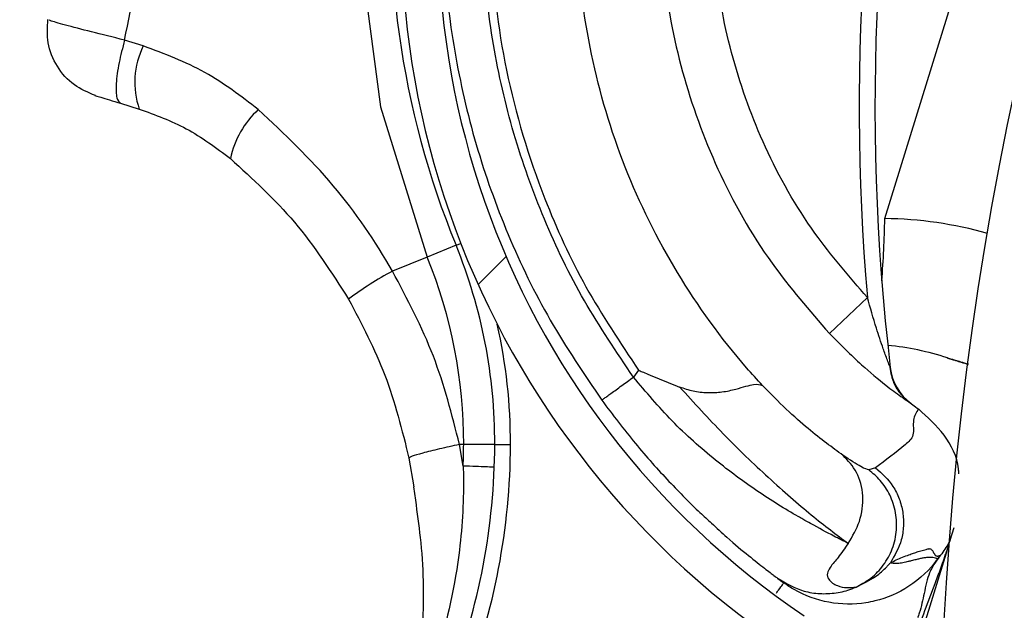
# Model space of a CAD drawing. Header units: inches. Extents: x 170 to 284, y 215 to 248.
# Tile 673 of 1056: x 210.8373 to 210.9017, y 244.5244 to 244.563. Entities that reach past the tile are written whole.
import ezdxf

# ---------------------------------------------------------------- set-up
doc = ezdxf.new("R2010")
doc.units = ezdxf.units.IN
doc.header["$LTSCALE"] = 0.25
doc.header["$MEASUREMENT"] = 0
doc.layers.add('LH FRONT OF HOOD', color=7, linetype='Continuous')
pattern_1 = [(45, (200.7563139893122, 238.187647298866), (-0.03026527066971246, 0.03026527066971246), [])]

msp = doc.modelspace()

# ---------------------------------------------------------------- hatches: boundary and pattern name
at = {"layer": 'LH FRONT OF HOOD'}
h = msp.add_hatch(dxfattribs=at)
h.set_pattern_fill('ANSI31', color=256, scale=0.34241245, angle=2.8e-322, style=0)
h.set_pattern_definition([(45, (200.7896657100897, 238.187647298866), (-0.03026527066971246, 0.03026527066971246), [])])
edge = h.paths.add_edge_path(flags=0)
edge.add_arc((211.0763061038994, 244.0798696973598), 0.021400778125, 89.9999999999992, 390.52248781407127, ccw=False)
edge.add_line((211.0763061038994, 244.1012704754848), (211.1490687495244, 244.1012704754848))
edge.add_arc((211.1490687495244, 244.5121654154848), 0.4108949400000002, 270, 450.0000000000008)
edge.add_line((211.1490687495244, 244.9230603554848), (210.6654111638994, 244.9230603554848))
edge.add_arc((210.6654111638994, 244.9273405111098), 0.004280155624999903, 180.0000000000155, 269.9999999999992, ccw=False)
edge.add_line((210.6611310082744, 244.9273405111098), (210.6611310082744, 244.9701420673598))
edge.add_arc((210.6654111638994, 244.9701420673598), 0.004280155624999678, 360, 540, ccw=False)
edge.add_line((210.6696913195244, 244.9701420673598), (210.6696913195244, 244.9273405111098))
edge.add_line((210.6696913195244, 244.9273405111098), (210.6664589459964, 244.9273405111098))
edge.add_line((210.6664589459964, 244.9273405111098), (210.6664589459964, 244.9701420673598))
edge.add_arc((210.6654111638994, 244.9701420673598), 0.001047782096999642, 360, 540.0000000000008)
edge.add_line((210.6643633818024, 244.9701420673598), (210.6643633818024, 244.9273405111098))
edge.add_arc((210.6654111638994, 244.9273405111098), 0.001047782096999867, 180, 270)
edge.add_line((210.6654111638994, 244.9262927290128), (211.1490687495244, 244.9262927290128))
edge.add_arc((211.1490687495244, 244.5121654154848), 0.4141273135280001, 269.9999999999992, 450, ccw=False)
edge.add_line((211.1490687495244, 244.0980381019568), (211.0763061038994, 244.0980381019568))
edge.add_arc((211.0763061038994, 244.0798696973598), 0.018168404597, 450.0000000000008, 750.5224878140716)
edge.add_arc((211.0910543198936, 244.0885648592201), 0.001047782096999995, 390.5224878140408, 495.0000000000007)
edge.add_line((211.0903134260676, 244.0893057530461), (211.0816182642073, 244.0806105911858))
edge.add_line((211.0816182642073, 244.0806105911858), (211.0793326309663, 244.0828962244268))
edge.add_line((211.0793326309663, 244.0828962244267), (211.0880277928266, 244.091591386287))
edge.add_arc((211.0910543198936, 244.0885648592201), 0.004280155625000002, 390.522487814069, 495.0000000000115, ccw=False)
h = msp.add_hatch(dxfattribs=at)
h.set_pattern_fill('ANSI31', color=256, scale=0.34241245, style=0)
h.set_pattern_definition(pattern_1)
edge = h.paths.add_edge_path(flags=0)
edge.add_line((211.1157170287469, 244.9187801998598), (210.7733045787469, 244.9187801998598))
edge.add_line((210.7733045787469, 244.9187801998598), (210.7733045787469, 244.9230603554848))
edge.add_line((210.7733045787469, 244.9230603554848), (211.1157170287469, 244.9230603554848))
edge.add_arc((211.1157170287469, 244.5121654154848), 0.4108949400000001, 269.9999999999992, 450, ccw=False)
edge.add_line((211.1157170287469, 244.1012704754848), (211.0429543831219, 244.1012704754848))
edge.add_line((211.0429543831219, 244.1012704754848), (211.0429543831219, 244.1055506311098))
edge.add_line((211.0429543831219, 244.1055506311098), (211.1157170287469, 244.1055506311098))
edge.add_arc((211.1157170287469, 244.5121654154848), 0.406614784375, 270, 450.0000000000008)
h = msp.add_hatch(dxfattribs=at)
h.set_pattern_fill('ANSI32', color=256, scale=0.34241245, angle=2.8e-322, style=0)
h.set_pattern_definition([(45, (200.7563139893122, 238.187647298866), (-0.09079581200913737, 0.09079581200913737), []), (45, (200.8168445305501, 238.187647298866), (-0.09079581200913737, 0.09079581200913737), [])])
edge = h.paths.add_edge_path(flags=0)
edge.add_arc((211.115717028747, 244.5121654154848), 0.2182879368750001, 180, 540, ccw=False)
edge = h.paths.add_edge_path(flags=0)
edge.add_arc((211.115717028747, 244.5121654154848), 0.2097276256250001, 180, 540, ccw=False)
h = msp.add_hatch(dxfattribs=at)
h.set_pattern_fill('ANSI31', color=256, scale=0.34241245, angle=2.8e-322, style=0)
h.set_pattern_definition(pattern_1)
edge = h.paths.add_edge_path(flags=0)
edge.add_arc((210.8674690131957, 244.4906628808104), 0.001712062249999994, 432.8696093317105, 455.0800296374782)
edge.add_line((210.8673174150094, 244.4923682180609), (210.8671036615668, 244.494772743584))
edge.add_arc((210.8674690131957, 244.4906628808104), 0.004126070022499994, 432.8696093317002, 455.08002963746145, ccw=False)
edge.add_arc((210.8648467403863, 244.4821551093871), 0.01302879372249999, 384.3457767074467, 432.8696093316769, ccw=False)
edge.add_arc((210.8598613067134, 244.4803952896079), 0.01830194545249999, 342.8696093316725, 382.9309823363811, ccw=False)
edge.add_arc((210.8661112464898, 244.4784689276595), 0.01176186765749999, 275.0104670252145, 342.86960933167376, ccw=False)
edge.add_arc((210.8648769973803, 244.4822532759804), 0.01566536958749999, 218.1266773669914, 278.30040914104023, ccw=False)
edge.add_arc((210.8722737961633, 244.4884653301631), 0.02532140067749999, 195.7238575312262, 218.8505426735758, ccw=False)
edge.add_arc((210.862609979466, 244.4847793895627), 0.01504902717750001, 155.0253276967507, 192.1842589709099, ccw=False)
edge.add_arc((210.8740947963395, 244.4798421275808), 0.02754708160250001, 436.1781124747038, 515.802183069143, ccw=False)
edge.add_arc((210.8816164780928, 244.5152894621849), 0.008748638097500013, 263.8282282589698, 410.8110415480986)
edge.add_arc((210.9189611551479, 244.5690269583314), 0.05672062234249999, 162.4402450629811, 235.8795090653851, ccw=False)
edge.add_arc((211.0706217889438, 244.5235360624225), 0.2150521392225, 506.2956368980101, 523.0756629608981, ccw=False)
edge.add_arc((210.9151396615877, 244.6260292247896), 0.02884824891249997, 448.028452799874, 504.2833661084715, ccw=False)
edge.add_arc((210.9146486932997, 244.6832590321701), 0.0284373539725, 272.9902032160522, 326.5886769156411)
edge.add_arc((210.9256890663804, 244.6754847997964), 0.01494630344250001, 328.1610501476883, 383.4168014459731)
edge.add_arc((210.9218823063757, 244.6747590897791), 0.0187470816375, 380.8274838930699, 414.3092253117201)
edge.add_arc((210.9254313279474, 244.678717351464), 0.0134739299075, 416.7471667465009, 455.1432550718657)
edge.add_arc((210.9250447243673, 244.6861818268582), 0.006011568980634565, 457.8521419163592, 478.5871829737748)
edge.add_arc((210.9322651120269, 244.6763602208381), 0.01816498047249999, 483.768869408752, 522.869609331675)
edge.add_arc((210.9253607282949, 244.6784882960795), 0.01094007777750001, 522.8696093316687, 612.8696093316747)
edge.add_arc((210.9226880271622, 244.6698169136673), 0.001866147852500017, 252.8696093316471, 268.5118557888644)
edge.add_line((210.9226395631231, 244.6679513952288), (210.9225768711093, 244.6655382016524))
edge.add_arc((210.9226880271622, 244.6698169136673), 0.004280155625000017, 252.8696093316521, 268.51185578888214, ccw=False)
edge.add_arc((210.9253607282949, 244.6784882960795), 0.01335408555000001, 162.8696093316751, 252.86960933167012, ccw=False)
edge.add_arc((210.9322651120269, 244.6763602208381), 0.020578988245, 483.4809676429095, 522.8696093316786, ccw=False)
edge.add_arc((210.9250447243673, 244.6861818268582), 0.008425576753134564, 457.44727651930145, 479.3693202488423, ccw=False)
edge.add_arc((210.9254313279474, 244.678717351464), 0.01588793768, 416.55991158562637, 455.3401900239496, ccw=False)
edge.add_arc((210.9218823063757, 244.6747590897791), 0.02116108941, 380.97414010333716, 414.44678106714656, ccw=False)
edge.add_arc((210.9256890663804, 244.6754847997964), 0.01736031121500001, 328.0498574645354, 383.2354626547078, ccw=False)
edge.add_arc((210.9146486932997, 244.6832590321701), 0.030851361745, 272.78776661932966, 326.6491469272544, ccw=False)
edge.add_arc((210.9151396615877, 244.6260292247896), 0.02643424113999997, 447.8113188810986, 504.1932224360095)
edge.add_arc((211.0706217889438, 244.5235360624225), 0.21263813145, 506.3072777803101, 523.0792988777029)
edge.add_arc((210.9189611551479, 244.5690269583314), 0.05430661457, 522.426235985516, 595.9841441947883)
edge.add_arc((210.8816164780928, 244.5152894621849), 0.01116264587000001, 262.93064822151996, 411.39869652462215, ccw=False)
edge.add_arc((210.8740947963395, 244.4798421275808), 0.02513307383, 435.8410095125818, 515.8402671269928)
edge.add_arc((210.862609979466, 244.4847793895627), 0.01263501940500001, 514.9526566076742, 551.8523061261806)
edge.add_arc((210.8722737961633, 244.4884653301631), 0.022907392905, 195.9139156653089, 218.8893245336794)
edge.add_arc((210.8648769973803, 244.4822532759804), 0.01325136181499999, 218.0618497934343, 278.6048591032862)
edge.add_arc((210.8661112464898, 244.4784689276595), 0.009347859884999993, 274.5921334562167, 342.8696093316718)
edge.add_arc((210.8598613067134, 244.4803952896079), 0.01588793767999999, 342.8696093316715, 382.8217882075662)
edge.add_arc((210.8648467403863, 244.4821551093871), 0.01061478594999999, 384.5041106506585, 432.869609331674)

# ---------------------------------------------------------------- linework, layer by layer
for p, q in [((210.8938413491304, 244.550010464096), (210.9131108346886, 244.6125288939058)), ((210.845379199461, 244.561307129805), (210.8441490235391, 244.5616935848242)), ((210.8438906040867, 244.5575561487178), (210.8451155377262, 244.5571785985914)), ((210.8658172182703, 244.5482656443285), (210.8639342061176, 244.5474979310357)), ((210.8658172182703, 244.5482656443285), (210.8661271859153, 244.548392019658)), ((210.8639342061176, 244.5474979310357), (210.8616647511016, 244.5465726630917)), ((210.8927047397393, 244.5448538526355), (210.8902186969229, 244.5425021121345)), ((210.8777469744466, 244.5400950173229), (210.8774169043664, 244.5396434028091)), ((210.8954062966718, 244.5380319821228), (210.8957630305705, 244.5377682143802)), ((210.8957630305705, 244.5377682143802), (210.8960439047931, 244.537552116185)), ((210.8662890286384, 244.5338253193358), (210.866039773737, 244.5352370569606)), ((210.86631754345, 244.5352361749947), (210.866039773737, 244.5352370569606)), ((210.8683510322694, 244.5352297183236), (210.86631754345, 244.5352361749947)), ((210.8683510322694, 244.5352297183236), (210.8693782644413, 244.5352264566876)), ((210.8627401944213, 244.5343443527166), (210.8630706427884, 244.5324584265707)), ((210.8932425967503, 244.5337103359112), (210.892796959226, 244.5335733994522)), ((210.8631820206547, 244.5315972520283), (210.8630710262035, 244.5324584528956)), ((210.8981202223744, 244.528963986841), (210.8983756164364, 244.5298004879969)), ((210.883115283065, 244.4802815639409), (210.8979571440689, 244.5284348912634)), ((210.8974713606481, 244.5279776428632), (210.8972971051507, 244.5277392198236)), ((210.8868220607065, 244.5264936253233), (210.8869640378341, 244.5263878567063)), ((210.8870309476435, 244.526338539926), (210.8872447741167, 244.5261810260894))]:
    msp.add_line(p, q, dxfattribs=at)
at = {"layer": 'LH FRONT OF HOOD', "flags": 128}
msp.add_lwpolyline([(210.8601271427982, 244.5783142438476), (210.8599623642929, 244.577531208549), (210.8595704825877, 244.5672349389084), (210.8608822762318, 244.5573246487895), (210.863934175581, 244.5474980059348), (210.8639342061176, 244.5474979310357), (210.8639342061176, 244.5474979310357)], dxfattribs=at)
at = {"layer": 'LH FRONT OF HOOD'}
msp.add_circle((211.1157170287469, 244.5121654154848), 0.218287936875, dxfattribs=at)
for centre, radius, start, end in [((211.0387242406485, 244.5573418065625), 0.1465525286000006, 148.2102277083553, 184.8881843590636), ((211.0387242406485, 244.5573418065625), 0.1455252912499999, 148.2240339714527, 186.7401596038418), ((210.9189611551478, 244.5690269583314), 0.05672062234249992, 162.4402450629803, 235.8795090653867), ((210.9189611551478, 244.5690269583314), 0.05430661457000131, 162.4262359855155, 235.9841441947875), ((210.9194024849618, 244.5701126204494), 0.05786770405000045, 173.7715006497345, 202.1809632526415), ((210.8501009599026, 244.5589328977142), 0.005285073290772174, 153.3054818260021, 199.3862449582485), ((210.8570536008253, 244.5526632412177), 0.006116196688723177, 132.8655740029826, 167.9731871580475), ((210.8352470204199, 244.5507815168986), 0.05859940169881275, 355.2621459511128, 359.2460785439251), ((210.8935617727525, 244.5243310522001), 0.02568093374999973, 74.17282644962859, 89.3762351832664), ((210.834109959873, 244.5353384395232), 0.03424124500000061, 359.8180768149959, 22.1809632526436), ((210.834109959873, 244.5353384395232), 0.0322077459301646, 359.8180768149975, 22.1809632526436), ((210.8725782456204, 244.5262569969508), 0.02306145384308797, 118.2445140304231, 126.7082224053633), ((210.834109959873, 244.5353384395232), 0.03526848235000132, 359.8180768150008, 12.70827030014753), ((210.8924939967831, 244.5246601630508), 0.01712062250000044, 71.48010638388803, 84.81620946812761), ((210.8980952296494, 244.5413811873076), 0.0005136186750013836, 251.4801063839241, 252.8838648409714), ((210.8976051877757, 244.540663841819), 0.003424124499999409, 186.7401596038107, 233.4920208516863), ((210.82520728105, 244.5353667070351), 0.04314396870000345, 338.6409130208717, 359.8180768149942), ((210.82520728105, 244.5353667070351), 0.04111046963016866, 357.8501057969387, 359.8180768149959), ((210.82520728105, 244.5353667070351), 0.04417120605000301, 338.6409130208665, 359.8180768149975)]:
    msp.add_arc(centre, radius, start, end, dxfattribs=at)
for points, knots in [([(210.8441541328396, 244.5616928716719), (210.8451235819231, 244.5665636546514), (210.847060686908, 244.5762962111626), (210.8498360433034, 244.5858434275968), (210.8512224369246, 244.5906126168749)], [0, 0, 0, 0, 0.500462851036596, 1, 1, 1, 1]), ([(210.8707154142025, 244.5864133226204), (210.8698998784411, 244.5834863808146), (210.8682417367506, 244.5775353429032), (210.8678414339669, 244.5684638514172), (210.8688899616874, 244.5595949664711), (210.8711707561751, 244.5520064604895), (210.8741803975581, 244.5454441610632), (210.876551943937, 244.5418873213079), (210.8777469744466, 244.5400950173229)], [0, 0, 0, 0, 0.1870908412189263, 0.3803918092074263, 0.5558755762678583, 0.7364481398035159, 0.8671952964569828, 1, 1, 1, 1]), ([(210.8774169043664, 244.5396434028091), (210.8763065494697, 244.54128480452), (210.8740840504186, 244.5445702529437), (210.8714941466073, 244.5499441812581), (210.8694856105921, 244.5555609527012), (210.8681538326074, 244.5613857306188), (210.8674819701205, 244.5673223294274), (210.8675192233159, 244.5732922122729), (210.8681897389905, 244.5792203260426), (210.8692194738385, 244.5830513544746), (210.8697327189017, 244.584960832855)], [0, 0, 0, 0, 0.1247413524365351, 0.2496837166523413, 0.3746881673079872, 0.499985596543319, 0.6253465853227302, 0.7503062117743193, 0.8755465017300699, 1, 1, 1, 1]), ([(210.8858399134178, 244.5390991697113), (210.8854951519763, 244.5394803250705), (210.8834288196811, 244.5417647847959), (210.880115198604, 244.5463768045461), (210.8766704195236, 244.5532999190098), (210.874469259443, 244.5607171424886), (210.8734925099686, 244.568579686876), (210.8739393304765, 244.5766823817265), (210.8752132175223, 244.582074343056), (210.8760909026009, 244.5846835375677), (210.876090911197, 244.5846835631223)], [0, 0, 0, 0, 0.03155846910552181, 0.1891461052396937, 0.3467338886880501, 0.5043277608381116, 0.6619226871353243, 0.8309600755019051, 0.9999983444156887, 1, 1, 1, 1]), ([(210.8650619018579, 244.5734481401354), (210.8650023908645, 244.5713597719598), (210.8648833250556, 244.567181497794), (210.8656257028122, 244.5609421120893), (210.8670179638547, 244.5548266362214), (210.8691284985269, 244.5489297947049), (210.8718492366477, 244.5432966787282), (210.8741766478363, 244.539853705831), (210.875338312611, 244.5381352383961)], [0, 0, 0, 0, 0.1669692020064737, 0.3340613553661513, 0.5010874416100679, 0.6678519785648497, 0.8342172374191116, 1, 1, 1, 1]), ([(210.8793490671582, 244.5721470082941), (210.8793043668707, 244.5701859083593), (210.8792081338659, 244.5659639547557), (210.8804625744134, 244.5595633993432), (210.8828032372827, 244.5530772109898), (210.8860736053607, 244.547283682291), (210.8889223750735, 244.5439974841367), (210.8902186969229, 244.5425021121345)], [0, 0, 0, 0, 0.1810254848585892, 0.3897206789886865, 0.598415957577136, 0.8172607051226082, 1, 1, 1, 1]), ([(210.8927047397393, 244.5448538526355), (210.8915188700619, 244.5462218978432), (210.8889128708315, 244.5492282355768), (210.8859199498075, 244.5545281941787), (210.8837827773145, 244.5604620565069), (210.8826540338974, 244.5661491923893), (210.882732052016, 244.5698416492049), (210.8827663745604, 244.5714660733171)], [0, 0, 0, 0, 0.1859244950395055, 0.4085770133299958, 0.6208996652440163, 0.8332222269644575, 1, 1, 1, 1]), ([(210.8422440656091, 244.5580636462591), (210.8417659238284, 244.5582659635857), (210.8407769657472, 244.5586844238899), (210.8396792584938, 244.5599333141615), (210.8390452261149, 244.5614645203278), (210.8391096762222, 244.5625280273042), (210.8391408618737, 244.5630426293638)], [0, 0, 0, 0, 0.2415860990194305, 0.4996813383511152, 0.7579094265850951, 1, 1, 1, 1]), ([(210.8441541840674, 244.561693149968), (210.8434013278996, 244.5618772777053), (210.8418861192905, 244.5622478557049), (210.8401941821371, 244.5626935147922), (210.8392202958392, 244.5629749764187), (210.8392359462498, 244.5630065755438), (210.8392420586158, 244.5630189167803)], [0, 0, 0, 0, 0.2719162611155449, 0.547262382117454, 0.8231804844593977, 1, 1, 1, 1]), ([(210.8441541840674, 244.561693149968), (210.84402249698, 244.561188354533), (210.8437496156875, 244.560142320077), (210.8435721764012, 244.5587903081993), (210.843601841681, 244.5578220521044), (210.8437966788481, 244.5576426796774), (210.8438907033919, 244.5575561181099)], [0, 0, 0, 0, 0.2412900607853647, 0.4999999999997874, 0.7587099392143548, 1, 1, 1, 1]), ([(210.8528928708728, 244.5571461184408), (210.8517634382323, 244.558015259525), (210.8494580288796, 244.5597893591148), (210.8467569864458, 244.5607944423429), (210.845379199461, 244.561307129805)], [0, 0, 0, 0, 0.4899054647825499, 1, 1, 1, 1]), ([(210.8422443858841, 244.5580635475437), (210.8422433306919, 244.558063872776), (210.842160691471, 244.5580893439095), (210.842256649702, 244.5580597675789), (210.8425642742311, 244.5579649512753), (210.8431436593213, 244.557786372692), (210.8436425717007, 244.5576325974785), (210.8438907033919, 244.5575561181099)], [0, 0, 0, 0, 0.00323000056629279, 0.2529631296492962, 0.5032304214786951, 0.7529340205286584, 0.9999999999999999, 0.9999999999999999, 0.9999999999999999, 0.9999999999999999]), ([(210.8451155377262, 244.5571785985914), (210.8461611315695, 244.5568000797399), (210.8482938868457, 244.5560279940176), (210.8501337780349, 244.5546434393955), (210.8510716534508, 244.5539376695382)], [0, 0, 0, 0, 0.4902549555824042, 1, 1, 1, 1]), ([(210.8616647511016, 244.5465726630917), (210.8616647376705, 244.5465726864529), (210.8605330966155, 244.5485409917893), (210.857928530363, 244.5523999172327), (210.8545898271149, 244.5555467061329), (210.8528928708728, 244.5571461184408)], [0, 0, 0, 0, 5.836249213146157e-06, 0.4917349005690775, 1, 1, 1, 1]), ([(210.8510716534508, 244.5539376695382), (210.852527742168, 244.5526075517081), (210.8554907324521, 244.5499008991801), (210.8576800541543, 244.5464832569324), (210.85879348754, 244.5447451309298)], [0, 0, 0, 0, 0.4914254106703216, 1, 1, 1, 1]), ([(210.866039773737, 244.5352370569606), (210.8655465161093, 244.5371883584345), (210.864547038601, 244.5411422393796), (210.862633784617, 244.5447469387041), (210.8616647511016, 244.5465726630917)], [0, 0, 0, 0, 0.4935154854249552, 1, 1, 1, 1]), ([(210.85879348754, 244.5447451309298), (210.8596513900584, 244.5431132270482), (210.8613900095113, 244.5398060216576), (210.8622862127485, 244.536180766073), (210.8627401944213, 244.5343443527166)], [0, 0, 0, 0, 0.4934389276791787, 1, 1, 1, 1]), ([(210.894153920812, 244.5403986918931), (210.8941516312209, 244.5404041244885), (210.894110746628, 244.5405011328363), (210.8939695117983, 244.5408639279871), (210.8936758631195, 244.5416759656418), (210.8932181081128, 244.5430490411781), (210.8928961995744, 244.5441807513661), (210.8927047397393, 244.5448538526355)], [0, 0, 0, 0, 0.005253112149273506, 0.09380336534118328, 0.2660256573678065, 0.5634579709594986, 0.9999999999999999, 0.9999999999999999, 0.9999999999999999, 0.9999999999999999]), ([(210.8902186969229, 244.5425021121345), (210.8909180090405, 244.5417966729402), (210.8921478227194, 244.5405560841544), (210.8938001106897, 244.5391841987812), (210.894861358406, 244.5383907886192), (210.8952711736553, 244.5381170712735), (210.8953895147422, 244.5380445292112), (210.895389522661, 244.538044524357)], [0, 0, 0, 0, 0.3699466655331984, 0.6505899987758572, 0.8492685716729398, 0.9999899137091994, 1, 1, 1, 1]), ([(210.8993044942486, 244.5404793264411), (210.8991396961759, 244.5405286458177), (210.8988537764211, 244.5406142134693), (210.8984955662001, 244.5407225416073), (210.898254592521, 244.5407957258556), (210.8980886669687, 244.5408462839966), (210.8979848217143, 244.5408780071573), (210.8979377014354, 244.5408924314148), (210.8979337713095, 244.5408936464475), (210.8979320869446, 244.5408941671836)], [0, 0, 0, 0, 0.3254680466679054, 0.5646773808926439, 0.7187998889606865, 0.8200788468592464, 0.9236577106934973, 0.9672813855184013, 1, 1, 1, 1]), ([(210.8979440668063, 244.5408903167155), (210.8979455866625, 244.5408898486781), (210.8979491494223, 244.5408887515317), (210.8979973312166, 244.5408739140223), (210.8981029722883, 244.5408413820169), (210.8982713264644, 244.5407895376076), (210.8985167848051, 244.5407139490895), (210.8988696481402, 244.5406052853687), (210.8991482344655, 244.5405194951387), (210.8993038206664, 244.5404715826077)], [0, 0, 0, 0, 0.03189143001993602, 0.07475806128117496, 0.1789066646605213, 0.2823646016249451, 0.4408509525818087, 0.68772381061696, 1, 1, 1, 1]), ([(210.8777469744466, 244.5400950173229), (210.8777575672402, 244.5400904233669), (210.8778631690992, 244.5400446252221), (210.8787517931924, 244.539661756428), (210.8796355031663, 244.5393073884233), (210.8804234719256, 244.5389914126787)], [0, 0, 0, 0, 0.01193493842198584, 0.1189819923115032, 1, 1, 1, 1]), ([(210.8941539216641, 244.5403986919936), (210.8942087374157, 244.540051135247), (210.8943041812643, 244.5394459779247), (210.8947487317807, 244.5386325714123), (210.8951625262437, 244.5382530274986), (210.8953896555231, 244.5380446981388)], [0, 0, 0, 0, 0.3783552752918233, 0.6587829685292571, 1, 1, 1, 1]), ([(210.8942047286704, 244.5402619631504), (210.8942032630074, 244.5402659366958), (210.8942000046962, 244.5402747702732), (210.8941838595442, 244.5403187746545), (210.8941749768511, 244.5403429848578)], [0, 0, 0, 0, 0.4498228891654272, 0.9999999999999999, 0.9999999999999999, 0.9999999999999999, 0.9999999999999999]), ([(210.875338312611, 244.5381352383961), (210.8753660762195, 244.5381553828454), (210.8754087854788, 244.5381863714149), (210.8756679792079, 244.5383744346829), (210.8759362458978, 244.5385690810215), (210.8762692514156, 244.5388106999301), (210.8767531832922, 244.5391618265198), (210.8771554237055, 244.5394536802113), (210.8774169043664, 244.5396434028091)], [0, 0, 0, 0, 0.2394567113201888, 0.3683605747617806, 0.5000000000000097, 0.6316394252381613, 0.7605432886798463, 0.9999999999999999, 0.9999999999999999, 0.9999999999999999, 0.9999999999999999]), ([(210.8914522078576, 244.5287639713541), (210.8911453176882, 244.5289183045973), (210.8904122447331, 244.5292869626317), (210.8893788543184, 244.5298442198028), (210.8885613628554, 244.5302990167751), (210.8874406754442, 244.5309353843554), (210.8855672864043, 244.5320977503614), (210.8827263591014, 244.5341833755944), (210.8799241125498, 244.5366713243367), (210.8782408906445, 244.5386666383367), (210.8774169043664, 244.5396434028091)], [0, 0, 0, 0, 0.08980644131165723, 0.2145219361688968, 0.2531624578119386, 0.2759662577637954, 0.4628905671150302, 0.6373953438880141, 0.8224944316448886, 1, 1, 1, 1]), ([(210.8804288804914, 244.5390064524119), (210.8807220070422, 244.5389071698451), (210.8813237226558, 244.5387033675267), (210.8822804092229, 244.5386033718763), (210.8832496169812, 244.5386508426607), (210.8843694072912, 244.5389127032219), (210.8853701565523, 244.5392510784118), (210.8856859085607, 244.5391496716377), (210.8858407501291, 244.5390999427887)], [0, 0, 0, 0, 0.1136768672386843, 0.2333502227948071, 0.3620694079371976, 0.5019163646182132, 0.7557448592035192, 1, 1, 1, 1]), ([(210.8804293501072, 244.5390061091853), (210.8813811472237, 244.5379572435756), (210.8833360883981, 244.5358029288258), (210.8863139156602, 244.5329667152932), (210.8891985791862, 244.5304472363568), (210.8906889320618, 244.5293357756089), (210.8914539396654, 244.5287652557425)], [0, 0, 0, 0, 0.2305257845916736, 0.4734878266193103, 0.7297379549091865, 1, 1, 1, 1]), ([(210.8911165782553, 244.5345176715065), (210.8904037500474, 244.5350385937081), (210.8893220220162, 244.5358291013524), (210.8874121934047, 244.5375067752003), (210.8863662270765, 244.5385672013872), (210.8858407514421, 244.5390999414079)], [0, 0, 0, 0, 0.4901989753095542, 0.7438846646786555, 1, 1, 1, 1]), ([(210.875338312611, 244.5381352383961), (210.8760679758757, 244.5371701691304), (210.8775092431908, 244.5352639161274), (210.8797252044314, 244.5327980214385), (210.8814334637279, 244.5310659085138), (210.8822676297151, 244.5303121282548), (210.8825155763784, 244.5300880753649)], [0, 0, 0, 0, 0.3013203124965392, 0.5951829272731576, 0.8796725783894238, 1, 1, 1, 1]), ([(210.8960494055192, 244.5375589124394), (210.8959037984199, 244.5373374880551), (210.89561251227, 244.5368945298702), (210.8958189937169, 244.5357604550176), (210.8947824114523, 244.5348789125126), (210.893902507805, 244.5342111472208), (210.8932425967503, 244.5337103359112)], [0, 0, 0, 0, 0.1666800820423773, 0.3334425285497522, 0.5000945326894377, 0.9999999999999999, 0.9999999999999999, 0.9999999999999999, 0.9999999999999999]), ([(210.8986821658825, 244.5333247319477), (210.8986769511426, 244.5334304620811), (210.8986324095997, 244.5343335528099), (210.8978187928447, 244.5359504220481), (210.896639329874, 244.5370226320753), (210.8960494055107, 244.5375589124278)], [0, 0, 0, 0, 0.06215861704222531, 0.5309259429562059, 0.9999999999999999, 0.9999999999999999, 0.9999999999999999, 0.9999999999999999]), ([(210.866039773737, 244.5352370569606), (210.8655930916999, 244.5351380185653), (210.864673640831, 244.5349341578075), (210.8635878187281, 244.5346596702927), (210.8628617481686, 244.5344439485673), (210.8627799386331, 244.5343769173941), (210.8627401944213, 244.5343443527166)], [0, 0, 0, 0, 0.2429069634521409, 0.4999999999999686, 0.7570930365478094, 1, 1, 1, 1]), ([(210.891452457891, 244.5287623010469), (210.8917302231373, 244.5292312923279), (210.8923072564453, 244.5302055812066), (210.8924936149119, 244.5318877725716), (210.8921195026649, 244.5334555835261), (210.8914432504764, 244.5341719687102), (210.8911175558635, 244.5345169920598)], [0, 0, 0, 0, 0.2405618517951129, 0.4997464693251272, 0.7590693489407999, 1, 1, 1, 1]), ([(210.8927969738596, 244.5335733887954), (210.8926748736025, 244.5336034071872), (210.892430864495, 244.5336633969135), (210.8915592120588, 244.5342297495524), (210.8911237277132, 244.5345127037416)], [0, 0, 0, 0, 0.5003922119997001, 1, 1, 1, 1]), ([(210.8662889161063, 244.533826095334), (210.8662889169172, 244.5338260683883), (210.8663062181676, 244.5332511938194), (210.8663139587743, 244.5309897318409), (210.8659294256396, 244.5263912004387), (210.8648938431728, 244.5225009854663), (210.8642928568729, 244.520243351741)], [0, 0, 0, 0, 5.869764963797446e-06, 0.125228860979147, 0.4923383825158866, 1, 1, 1, 1]), ([(210.8919649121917, 244.5259079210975), (210.8922674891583, 244.5260663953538), (210.8929057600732, 244.5264006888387), (210.8937134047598, 244.5272087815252), (210.8943365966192, 244.5282592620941), (210.8946524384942, 244.529492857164), (210.8946086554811, 244.5307656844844), (210.8942254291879, 244.5319259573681), (210.8936100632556, 244.5328892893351), (210.8930584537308, 244.5333533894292), (210.892796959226, 244.5335733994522)], [0, 0, 0, 0, 0.1098512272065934, 0.2317256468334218, 0.3631776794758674, 0.4999999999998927, 0.6368223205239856, 0.7682743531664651, 0.8901487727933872, 1, 1, 1, 1]), ([(210.8932425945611, 244.533710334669), (210.8936590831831, 244.5333320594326), (210.8942997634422, 244.5327501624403), (210.8948085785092, 244.5316913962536), (210.8950454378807, 244.5308076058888), (210.8950890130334, 244.5298937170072), (210.8949268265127, 244.5287304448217), (210.8944937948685, 244.5279813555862), (210.8942122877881, 244.5274943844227)], [0, 0, 0, 0, 0.2394514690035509, 0.3683457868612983, 0.4999761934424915, 0.6316105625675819, 0.7605158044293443, 0.9999999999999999, 0.9999999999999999, 0.9999999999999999, 0.9999999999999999]), ([(210.8631831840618, 244.5200940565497), (210.8633100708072, 244.520781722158), (210.8635609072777, 244.5221411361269), (210.8637058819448, 244.5242230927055), (210.8637112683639, 244.5265682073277), (210.8635379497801, 244.5290614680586), (210.8632957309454, 244.5307871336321), (210.8631820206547, 244.5315972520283)], [0, 0, 0, 0, 0.1754155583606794, 0.346770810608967, 0.5287700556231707, 0.7787798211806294, 0.9999999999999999, 0.9999999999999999, 0.9999999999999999, 0.9999999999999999]), ([(210.8825155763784, 244.5300880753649), (210.8828556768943, 244.5297729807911), (210.883787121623, 244.5289100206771), (210.884983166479, 244.5279248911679), (210.886036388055, 244.5270862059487), (210.8866738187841, 244.5266043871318), (210.8867729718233, 244.5265303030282), (210.8868220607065, 244.5264936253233)], [0, 0, 0, 0, 0.1282528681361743, 0.3512504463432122, 0.5733912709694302, 0.7887937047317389, 1, 1, 1, 1]), ([(210.8981137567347, 244.5289430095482), (210.8980810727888, 244.5288858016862), (210.8979247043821, 244.5286121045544), (210.8976925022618, 244.5282540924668), (210.8974859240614, 244.527983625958), (210.8974859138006, 244.5279836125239)], [0, 0, 0, 0, 0.2090106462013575, 0.9999607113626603, 1, 1, 1, 1]), ([(210.8914507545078, 244.5287610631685), (210.8912287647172, 244.5284419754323), (210.8909192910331, 244.5279971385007), (210.8905027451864, 244.527500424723), (210.8902181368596, 244.5271351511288), (210.8900275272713, 244.5267287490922), (210.890196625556, 244.5262982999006), (210.8909663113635, 244.5258097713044), (210.8915657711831, 244.5258686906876), (210.8919649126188, 244.5259079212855)], [0, 0, 0, 0, 0.1001269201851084, 0.1395859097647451, 0.1897135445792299, 0.2582342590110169, 0.3697357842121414, 0.5803479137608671, 1, 1, 1, 1]), ([(210.8927259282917, 244.5143289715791), (210.8935519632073, 244.5165451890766), (210.8947994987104, 244.5198922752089), (210.8962754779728, 244.5238504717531), (210.8970538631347, 244.5259233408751), (210.8974719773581, 244.5270506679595), (210.8976914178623, 244.5276712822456), (210.8978107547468, 244.5280144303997), (210.8978761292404, 244.5282040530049), (210.8979122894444, 244.5283091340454), (210.8979338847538, 244.5283717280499), (210.8979464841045, 244.5284080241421), (210.8979543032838, 244.5284301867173), (210.8979580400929, 244.5284405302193), (210.8979599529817, 244.5284454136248), (210.8979603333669, 244.5284458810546), (210.897959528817, 244.5284427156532), (210.8979580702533, 244.5284379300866), (210.8979571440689, 244.5284348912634)], [0, 0, 0, 0, 0.4681368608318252, 0.7070129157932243, 0.8371325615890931, 0.9079072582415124, 0.9470740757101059, 0.9687898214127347, 0.9808770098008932, 0.987667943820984, 0.9915546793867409, 0.9947708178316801, 0.9959953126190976, 0.9972287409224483, 0.9978484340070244, 0.9984730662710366, 0.9990304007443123, 1, 1, 1, 1]), ([(210.8942108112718, 244.5274923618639), (210.8943398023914, 244.5275564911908), (210.8946133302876, 244.5276924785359), (210.89501467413, 244.527863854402), (210.8953358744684, 244.5279879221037), (210.8955743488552, 244.5280731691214), (210.8957253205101, 244.5281250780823), (210.8958787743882, 244.5281757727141), (210.8960347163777, 244.5282252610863), (210.8962009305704, 244.5282759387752), (210.8963711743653, 244.5283255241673), (210.8965244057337, 244.5283692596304), (210.8966370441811, 244.5283985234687), (210.8967171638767, 244.5284186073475), (210.896781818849, 244.5284195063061), (210.8968442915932, 244.5284013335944), (210.8969042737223, 244.5283604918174), (210.8969608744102, 244.5282941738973), (210.8970096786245, 244.5282011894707), (210.8970578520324, 244.5281181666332), (210.8970959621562, 244.5280537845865), (210.8971218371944, 244.5280135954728), (210.8971449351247, 244.5279799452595), (210.8971802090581, 244.5279559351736), (210.897231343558, 244.5279375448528), (210.8972995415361, 244.5279344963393), (210.8973783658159, 244.5279462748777), (210.8974408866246, 244.5279678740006), (210.8974721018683, 244.5279786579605)], [0, 0, 0, 0, 0.08480730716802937, 0.1798353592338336, 0.2850849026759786, 0.3228266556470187, 0.3617275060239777, 0.4017874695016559, 0.4430065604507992, 0.485384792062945, 0.5351510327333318, 0.5813528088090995, 0.6105805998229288, 0.6293562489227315, 0.6489120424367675, 0.6766412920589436, 0.7075477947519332, 0.7416323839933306, 0.7850907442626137, 0.8280699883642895, 0.8539878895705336, 0.872996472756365, 0.885095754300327, 0.9032140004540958, 0.9275168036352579, 0.9517481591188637, 0.9759089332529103, 1, 1, 1, 1]), ([(210.8979571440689, 244.5284348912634), (210.8979587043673, 244.5284399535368), (210.8979680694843, 244.5284703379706), (210.8979970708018, 244.528564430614), (210.8980180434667, 244.528632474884), (210.8980331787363, 244.5286815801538)], [0, 0, 0, 0, 0.05271003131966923, 0.3163725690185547, 1, 1, 1, 1]), ([(210.8972971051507, 244.5277392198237), (210.8972970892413, 244.5277391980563), (210.8967874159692, 244.5270418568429), (210.8955464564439, 244.525863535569), (210.893794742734, 244.5251086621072), (210.8920195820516, 244.5247525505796), (210.8901708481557, 244.5247736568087), (210.8883681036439, 244.5254339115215), (210.8874637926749, 244.5260207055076), (210.8872447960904, 244.5261810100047), (210.8872447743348, 244.5261810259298)], [0, 0, 0, 0, 7.189415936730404e-06, 0.2303203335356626, 0.444896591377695, 0.4983905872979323, 0.713008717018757, 0.927629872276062, 0.9999928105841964, 1, 1, 1, 1]), ([(210.8972968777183, 244.5277389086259), (210.8972504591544, 244.5277625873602), (210.8971555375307, 244.5278110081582), (210.8969810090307, 244.5278455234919), (210.8967831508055, 244.5278549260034), (210.8965663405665, 244.5278373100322), (210.8963406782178, 244.5278010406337), (210.8961116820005, 244.5277532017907), (210.8958548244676, 244.5276914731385), (210.895604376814, 244.5276283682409), (210.8953807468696, 244.5275736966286), (210.8951934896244, 244.5275301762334), (210.8950172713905, 244.5274945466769), (210.8948358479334, 244.5274650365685), (210.8946611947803, 244.5274465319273), (210.8944956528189, 244.5274435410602), (210.8943423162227, 244.5274562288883), (210.8942539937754, 244.5274804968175), (210.8942108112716, 244.5274923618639)], [0, 0, 0, 0, 0.0657809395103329, 0.1345158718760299, 0.2062058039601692, 0.27713025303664, 0.3450539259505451, 0.411816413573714, 0.4774590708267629, 0.5636721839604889, 0.622780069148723, 0.6670965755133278, 0.724168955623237, 0.7778304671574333, 0.8321346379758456, 0.8905164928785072, 0.9464714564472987, 1, 1, 1, 1]), ([(210.8974859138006, 244.5279836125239), (210.8974859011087, 244.5279835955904), (210.8973793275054, 244.5278414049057), (210.8972686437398, 244.5276932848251), (210.8971579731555, 244.5275451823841)], [0, 0, 0, 0, 0.0001190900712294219, 1, 1, 1, 1]), ([(210.8971579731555, 244.5275451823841), (210.8971994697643, 244.5276033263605), (210.8972929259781, 244.527734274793), (210.8974076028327, 244.5278906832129), (210.8974713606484, 244.5279776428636)], [0, 0, 0, 0, 0.4440219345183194, 1, 1, 1, 1]), ([(210.8919649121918, 244.5259079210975), (210.8924237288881, 244.5261286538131), (210.8932108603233, 244.5265073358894), (210.8938222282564, 244.5270723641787), (210.8940933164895, 244.5273627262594), (210.8941667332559, 244.5274460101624), (210.8941857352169, 244.527467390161), (210.8941920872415, 244.5274745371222)], [0, 0, 0, 0, 0.5022803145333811, 0.8616962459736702, 0.9584272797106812, 0.9861029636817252, 1, 1, 1, 1]), ([(210.8971579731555, 244.5275451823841), (210.8970204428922, 244.5273177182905), (210.8966671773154, 244.5267334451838), (210.8964460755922, 244.5256150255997), (210.8962118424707, 244.5245306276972), (210.8960269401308, 244.5240062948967), (210.895991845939, 244.5239067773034)], [0, 0, 0, 0, 0.2412678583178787, 0.619729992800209, 0.9278253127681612, 1, 1, 1, 1]), ([(210.8868220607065, 244.5264936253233), (210.8873842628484, 244.526160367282), (210.888249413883, 244.5256475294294), (210.8896008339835, 244.5254472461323), (210.8906624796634, 244.525492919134), (210.8914547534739, 244.5256942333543), (210.8918736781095, 244.5258697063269), (210.8919649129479, 244.5259079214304)], [0, 0, 0, 0, 0.3580314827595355, 0.5509607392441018, 0.7480445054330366, 0.9451282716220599, 1, 1, 1, 1]), ([(210.8869640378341, 244.5263878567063), (210.8870203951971, 244.5263458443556), (210.8871897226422, 244.5262196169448), (210.8870566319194, 244.5263198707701), (210.8868968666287, 244.5264373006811), (210.8870124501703, 244.5263521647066), (210.8870309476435, 244.526338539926)], [0, 0, 0, 0, 0.1877582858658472, 0.5641255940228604, 0.9302446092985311, 0.9999999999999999, 0.9999999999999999, 0.9999999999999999, 0.9999999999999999]), ([(210.8867544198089, 244.5255111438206), (210.8868008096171, 244.5255745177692), (210.8869825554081, 244.5258228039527), (210.8871860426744, 244.5261007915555), (210.8872251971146, 244.5261542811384), (210.8872447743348, 244.5261810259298)], [0, 0, 0, 0, 0.1462931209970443, 0.5731465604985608, 1, 1, 1, 1])]:
    msp.add_open_spline(points, degree=3, knots=knots, dxfattribs=at)
msp.add_open_spline([(210.8683208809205, 244.5337482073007), (210.8682923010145, 244.5337492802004), (210.8682351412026, 244.5337514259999), (210.8677869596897, 244.5337682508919), (210.8671308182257, 244.5337928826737), (210.8665694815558, 244.5338139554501), (210.8662888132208, 244.5338244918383)], degree=3, dxfattribs=at)

doc.saveas('drawing.dxf')
